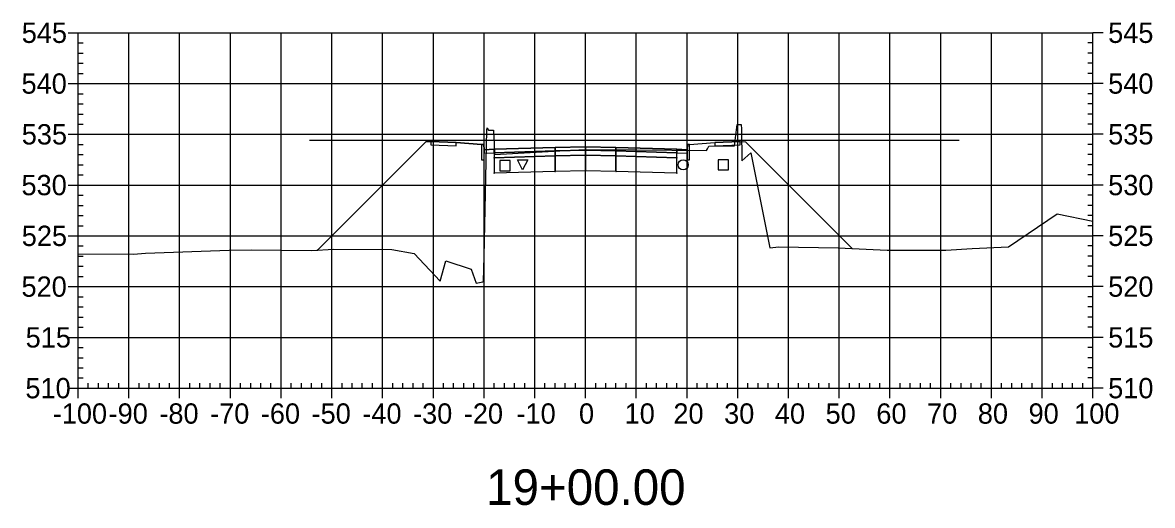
# Model space of a CAD drawing. Extents: x 704834 to 709892, y 372981 to 377533.
# Drawn here: x 707194 to 707416.6, y 376707.7 to 376802.8 of the extents above; entities that cross this region are included whole.
import ezdxf

# ---------------------------------------------------------------- set-up
doc = ezdxf.new("R2010")
doc.units = 0
for name, color, linetype in [('1', 7, 'Continuous'), ('10', 7, 'Continuous'), ('13', 7, 'Continuous'), ('14', 7, 'Continuous'), ('4', 7, 'Continuous'), ('57', 7, 'Continuous'), ('59', 7, 'Continuous'), ('Default_Xsect', 7, 'Continuous'), ('Existing', 7, 'Continuous')]:
    doc.layers.add(name, color=color, linetype=linetype)

msp = doc.modelspace()

# ---------------------------------------------------------------- linework, layer by layer
for points in [[(707273.41, 376779.35), (707252.08, 376758.01)], [(707274.41, 376779.39), (707273.41, 376779.35)], [(707284.41, 376778.79), (707279.41, 376779.19)], [(707325.41, 376778.79), (707330.41, 376779.19)], [(707335.41, 376779.39), (707336.41, 376779.35)], [(707336.41, 376779.35), (707357.46, 376758.3)]]:
    msp.add_lwpolyline(points)
for points in [[(707279.41, 376779.19), (707274.41, 376779.39), (707274.41, 376778.72), (707279.41, 376778.52)], [(707330.41, 376778.52), (707335.41, 376778.72), (707335.41, 376779.39), (707330.41, 376779.19)], [(707284.91, 376777.79), (707284.83, 376778.79), (707284.41, 376778.79), (707284.41, 376775.79), (707284.91, 376775.79)], [(707286.91, 376777.87), (707284.91, 376777.79), (707284.91, 376777.12), (707286.91, 376777.2)], [(707298.91, 376778.23), (707286.91, 376777.87), (707286.91, 376777.2), (707298.91, 376777.56)], [(707298.91, 376777.56), (707286.91, 376777.2), (707286.91, 376776.2), (707298.91, 376776.56)], [(707298.86, 376777.51), (707298.96, 376777.51), (707298.96, 376777.61), (707298.86, 376777.61)], [(707304.91, 376778.35), (707298.91, 376778.23), (707298.91, 376777.56), (707304.91, 376777.68)], [(707304.91, 376777.68), (707298.91, 376777.56), (707298.91, 376776.56), (707304.91, 376776.68)], [(707304.86, 376777.63), (707304.96, 376777.63), (707304.96, 376777.73), (707304.86, 376777.73)], [(707304.91, 376777.68), (707310.91, 376777.56), (707310.91, 376778.23), (707304.91, 376778.35)], [(707304.91, 376776.68), (707310.91, 376776.56), (707310.91, 376777.56), (707304.91, 376777.68)], [(707310.86, 376777.51), (707310.96, 376777.51), (707310.96, 376777.61), (707310.86, 376777.61)], [(707310.91, 376777.56), (707322.91, 376777.2), (707322.91, 376777.87), (707310.91, 376778.23)], [(707310.91, 376776.56), (707322.91, 376776.2), (707322.91, 376777.2), (707310.91, 376777.56)], [(707322.91, 376777.2), (707324.91, 376777.12), (707324.91, 376777.79), (707322.91, 376777.87)], [(707324.91, 376775.79), (707325.41, 376775.79), (707325.41, 376778.79), (707325, 376778.79), (707324.91, 376777.79)], [(707286.86, 376776.15), (707286.96, 376776.15), (707286.96, 376776.25), (707286.86, 376776.25)], [(707298.91, 376776.56), (707286.91, 376776.2), (707286.91, 376773.2), (707298.91, 376773.56)], [(707298.86, 376776.51), (707298.96, 376776.51), (707298.96, 376776.61), (707298.86, 376776.61)], [(707304.91, 376776.68), (707298.91, 376776.56), (707298.91, 376773.56), (707304.91, 376773.68)], [(707304.86, 376776.63), (707304.96, 376776.63), (707304.96, 376776.73), (707304.86, 376776.73)], [(707304.91, 376773.68), (707310.91, 376773.56), (707310.91, 376776.56), (707304.91, 376776.68)], [(707310.86, 376776.51), (707310.96, 376776.51), (707310.96, 376776.61), (707310.86, 376776.61)], [(707310.91, 376773.56), (707322.91, 376773.2), (707322.91, 376776.2), (707310.91, 376776.56)], [(707322.86, 376776.15), (707322.96, 376776.15), (707322.96, 376776.25), (707322.86, 376776.25)], [(707286.86, 376773.15), (707286.96, 376773.15), (707286.96, 376773.25), (707286.86, 376773.25)], [(707298.86, 376773.51), (707298.96, 376773.51), (707298.96, 376773.61), (707298.86, 376773.61)], [(707304.86, 376773.63), (707304.96, 376773.63), (707304.96, 376773.73), (707304.86, 376773.73)], [(707310.86, 376773.51), (707310.96, 376773.51), (707310.96, 376773.61), (707310.86, 376773.61)], [(707322.86, 376773.15), (707322.96, 376773.15), (707322.96, 376773.25), (707322.86, 376773.25)]]:
    msp.add_lwpolyline(points, close=True)
at = {"layer": '1'}
msp.add_lwpolyline([(707292.51, 376773.82), (707291.51, 376775.82), (707293.51, 376775.82)], close=True, dxfattribs=at)
at = {"layer": '10'}
msp.add_lwpolyline([(707288.03, 376773.65), (707290.03, 376773.65), (707290.03, 376775.65), (707288.03, 376775.65)], close=True, dxfattribs=at)
at = {"layer": '13'}
msp.add_circle((707324.14, 376774.82), 1, dxfattribs=at)
at = {"layer": '14'}
for points in [[(707286.91, 376777.87), (707286.91, 376777.92), (707286.91, 376777.87), (707286.86, 376777.87), (707286.91, 376777.87), (707286.91, 376777.82), (707286.91, 376777.87), (707286.96, 376777.87)], [(707304.91, 376778.35), (707304.91, 376778.4), (707304.91, 376778.35), (707304.86, 376778.35), (707304.91, 376778.35), (707304.91, 376778.3), (707304.91, 376778.35), (707304.96, 376778.35)], [(707322.91, 376777.87), (707322.91, 376777.92), (707322.91, 376777.87), (707322.86, 376777.87), (707322.91, 376777.87), (707322.91, 376777.82), (707322.91, 376777.87), (707322.96, 376777.87)], [(707252.08, 376758.01), (707252.08, 376758.06), (707252.08, 376758.01), (707252.03, 376758.01), (707252.08, 376758.01), (707252.08, 376757.96), (707252.08, 376758.01), (707252.13, 376758.01)], [(707357.46, 376758.3), (707357.46, 376758.35), (707357.46, 376758.3), (707357.41, 376758.3), (707357.46, 376758.3), (707357.46, 376758.25), (707357.46, 376758.3), (707357.51, 376758.3)]]:
    msp.add_lwpolyline(points, dxfattribs=at)
at = {"layer": '4'}
msp.add_lwpolyline([(707331.07, 376773.82), (707333.07, 376773.82), (707333.07, 376775.82), (707331.07, 376775.82)], close=True, dxfattribs=at)
at = {"layer": '57'}
for p, q in [((707202.91, 376800.82), (707204.91, 376800.82)), ((707204.91, 376800.82), (707404.91, 376800.82)), ((707204.91, 376730.82), (707204.91, 376800.82)), ((707204.91, 376730.82), (707204.91, 376800.82)), ((707214.91, 376730.82), (707214.91, 376800.82)), ((707224.91, 376730.82), (707224.91, 376800.82)), ((707234.91, 376730.82), (707234.91, 376800.82)), ((707244.91, 376730.82), (707244.91, 376800.82)), ((707254.91, 376730.82), (707254.91, 376800.82)), ((707264.91, 376730.82), (707264.91, 376800.82)), ((707274.91, 376730.82), (707274.91, 376800.82)), ((707284.91, 376730.82), (707284.91, 376800.82)), ((707294.91, 376730.82), (707294.91, 376800.82)), ((707304.91, 376730.82), (707304.91, 376800.82)), ((707314.91, 376730.82), (707314.91, 376800.82)), ((707324.91, 376730.82), (707324.91, 376800.82)), ((707334.91, 376730.82), (707334.91, 376800.82)), ((707344.91, 376730.82), (707344.91, 376800.82)), ((707354.91, 376730.82), (707354.91, 376800.82)), ((707364.91, 376730.82), (707364.91, 376800.82)), ((707374.91, 376730.82), (707374.91, 376800.82)), ((707384.91, 376730.82), (707384.91, 376800.82)), ((707394.91, 376730.82), (707394.91, 376800.82)), ((707404.91, 376730.82), (707404.91, 376800.82)), ((707404.91, 376730.82), (707404.91, 376800.82)), ((707406.91, 376800.82), (707404.91, 376800.82)), ((707204.91, 376798.82), (707205.91, 376798.82)), ((707404.91, 376798.82), (707403.91, 376798.82)), ((707204.91, 376796.82), (707205.91, 376796.82)), ((707204.91, 376794.82), (707205.91, 376794.82)), ((707404.91, 376796.82), (707403.91, 376796.82)), ((707404.91, 376794.82), (707403.91, 376794.82)), ((707204.91, 376792.82), (707205.91, 376792.82)), ((707404.91, 376792.82), (707403.91, 376792.82)), ((707202.91, 376790.82), (707204.91, 376790.82)), ((707204.91, 376790.82), (707404.91, 376790.82)), ((707406.91, 376790.82), (707404.91, 376790.82)), ((707204.91, 376788.82), (707205.91, 376788.82)), ((707404.91, 376788.82), (707403.91, 376788.82)), ((707204.91, 376786.82), (707205.91, 376786.82)), ((707404.91, 376786.82), (707403.91, 376786.82)), ((707204.91, 376784.82), (707205.91, 376784.82)), ((707404.91, 376784.82), (707403.91, 376784.82)), ((707204.91, 376782.82), (707205.91, 376782.82)), ((707404.91, 376782.82), (707403.91, 376782.82)), ((707202.91, 376780.82), (707204.91, 376780.82)), ((707204.91, 376780.82), (707404.91, 376780.82)), ((707406.91, 376780.82), (707404.91, 376780.82)), ((707204.91, 376778.82), (707205.91, 376778.82)), ((707404.91, 376778.82), (707403.91, 376778.82)), ((707204.91, 376776.82), (707205.91, 376776.82)), ((707204.91, 376774.82), (707205.91, 376774.82)), ((707404.91, 376776.82), (707403.91, 376776.82)), ((707404.91, 376774.82), (707403.91, 376774.82)), ((707204.91, 376772.82), (707205.91, 376772.82)), ((707404.91, 376772.82), (707403.91, 376772.82)), ((707202.91, 376770.82), (707204.91, 376770.82)), ((707204.91, 376770.82), (707404.91, 376770.82)), ((707406.91, 376770.82), (707404.91, 376770.82)), ((707204.91, 376768.82), (707205.91, 376768.82)), ((707404.91, 376768.82), (707403.91, 376768.82)), ((707204.91, 376766.82), (707205.91, 376766.82)), ((707404.91, 376766.82), (707403.91, 376766.82)), ((707204.91, 376764.82), (707205.91, 376764.82)), ((707404.91, 376764.82), (707403.91, 376764.82)), ((707204.91, 376762.82), (707205.91, 376762.82)), ((707404.91, 376762.82), (707403.91, 376762.82)), ((707202.91, 376760.82), (707204.91, 376760.82)), ((707204.91, 376760.82), (707404.91, 376760.82)), ((707406.91, 376760.82), (707404.91, 376760.82)), ((707204.91, 376758.82), (707205.91, 376758.82)), ((707404.91, 376758.82), (707403.91, 376758.82)), ((707204.91, 376756.82), (707205.91, 376756.82)), ((707204.91, 376754.82), (707205.91, 376754.82)), ((707404.91, 376756.82), (707403.91, 376756.82)), ((707404.91, 376754.82), (707403.91, 376754.82)), ((707204.91, 376752.82), (707205.91, 376752.82)), ((707404.91, 376752.82), (707403.91, 376752.82)), ((707202.91, 376750.82), (707204.91, 376750.82)), ((707204.91, 376750.82), (707404.91, 376750.82)), ((707406.91, 376750.82), (707404.91, 376750.82)), ((707204.91, 376748.82), (707205.91, 376748.82)), ((707404.91, 376748.82), (707403.91, 376748.82)), ((707204.91, 376746.82), (707205.91, 376746.82)), ((707404.91, 376746.82), (707403.91, 376746.82)), ((707204.91, 376744.82), (707205.91, 376744.82)), ((707404.91, 376744.82), (707403.91, 376744.82)), ((707204.91, 376742.82), (707205.91, 376742.82)), ((707404.91, 376742.82), (707403.91, 376742.82)), ((707202.91, 376740.82), (707204.91, 376740.82)), ((707204.91, 376740.82), (707404.91, 376740.82)), ((707406.91, 376740.82), (707404.91, 376740.82)), ((707204.91, 376738.82), (707205.91, 376738.82)), ((707204.91, 376736.82), (707205.91, 376736.82)), ((707404.91, 376738.82), (707403.91, 376738.82)), ((707404.91, 376736.82), (707403.91, 376736.82)), ((707204.91, 376734.82), (707205.91, 376734.82)), ((707404.91, 376734.82), (707403.91, 376734.82)), ((707204.91, 376732.82), (707205.91, 376732.82)), ((707404.91, 376732.82), (707403.91, 376732.82)), ((707202.91, 376730.82), (707204.91, 376730.82)), ((707204.91, 376730.82), (707404.91, 376730.82)), ((707204.91, 376730.82), (707404.91, 376730.82)), ((707204.91, 376728.82), (707204.91, 376730.82)), ((707206.91, 376730.82), (707206.91, 376731.82)), ((707208.91, 376730.82), (707208.91, 376731.82)), ((707210.91, 376730.82), (707210.91, 376731.82)), ((707212.91, 376730.82), (707212.91, 376731.82)), ((707214.91, 376728.82), (707214.91, 376730.82)), ((707216.91, 376730.82), (707216.91, 376731.82)), ((707218.91, 376730.82), (707218.91, 376731.82)), ((707220.91, 376730.82), (707220.91, 376731.82)), ((707222.91, 376730.82), (707222.91, 376731.82)), ((707224.91, 376728.82), (707224.91, 376730.82)), ((707226.91, 376730.82), (707226.91, 376731.82)), ((707228.91, 376730.82), (707228.91, 376731.82)), ((707230.91, 376730.82), (707230.91, 376731.82)), ((707232.91, 376730.82), (707232.91, 376731.82)), ((707234.91, 376728.82), (707234.91, 376730.82)), ((707236.91, 376730.82), (707236.91, 376731.82)), ((707238.91, 376730.82), (707238.91, 376731.82)), ((707240.91, 376730.82), (707240.91, 376731.82)), ((707242.91, 376730.82), (707242.91, 376731.82)), ((707244.91, 376728.82), (707244.91, 376730.82)), ((707246.91, 376730.82), (707246.91, 376731.82)), ((707248.91, 376730.82), (707248.91, 376731.82)), ((707250.91, 376730.82), (707250.91, 376731.82)), ((707252.91, 376730.82), (707252.91, 376731.82)), ((707254.91, 376728.82), (707254.91, 376730.82)), ((707256.91, 376730.82), (707256.91, 376731.82)), ((707258.91, 376730.82), (707258.91, 376731.82)), ((707260.91, 376730.82), (707260.91, 376731.82)), ((707262.91, 376730.82), (707262.91, 376731.82)), ((707264.91, 376728.82), (707264.91, 376730.82)), ((707266.91, 376730.82), (707266.91, 376731.82)), ((707268.91, 376730.82), (707268.91, 376731.82)), ((707270.91, 376730.82), (707270.91, 376731.82)), ((707272.91, 376730.82), (707272.91, 376731.82)), ((707274.91, 376728.82), (707274.91, 376730.82)), ((707276.91, 376730.82), (707276.91, 376731.82)), ((707278.91, 376730.82), (707278.91, 376731.82)), ((707280.91, 376730.82), (707280.91, 376731.82)), ((707282.91, 376730.82), (707282.91, 376731.82)), ((707284.91, 376728.82), (707284.91, 376730.82)), ((707286.91, 376730.82), (707286.91, 376731.82)), ((707288.91, 376730.82), (707288.91, 376731.82)), ((707290.91, 376730.82), (707290.91, 376731.82)), ((707292.91, 376730.82), (707292.91, 376731.82)), ((707294.91, 376728.82), (707294.91, 376730.82)), ((707296.91, 376730.82), (707296.91, 376731.82)), ((707298.91, 376730.82), (707298.91, 376731.82)), ((707300.91, 376730.82), (707300.91, 376731.82)), ((707302.91, 376730.82), (707302.91, 376731.82)), ((707304.91, 376728.82), (707304.91, 376730.82)), ((707306.91, 376730.82), (707306.91, 376731.82)), ((707308.91, 376730.82), (707308.91, 376731.82)), ((707310.91, 376730.82), (707310.91, 376731.82)), ((707312.91, 376730.82), (707312.91, 376731.82)), ((707314.91, 376728.82), (707314.91, 376730.82)), ((707316.91, 376730.82), (707316.91, 376731.82)), ((707318.91, 376730.82), (707318.91, 376731.82)), ((707320.91, 376730.82), (707320.91, 376731.82)), ((707322.91, 376730.82), (707322.91, 376731.82)), ((707324.91, 376728.82), (707324.91, 376730.82)), ((707326.91, 376730.82), (707326.91, 376731.82)), ((707328.91, 376730.82), (707328.91, 376731.82)), ((707330.91, 376730.82), (707330.91, 376731.82)), ((707332.91, 376730.82), (707332.91, 376731.82)), ((707334.91, 376728.82), (707334.91, 376730.82)), ((707336.91, 376730.82), (707336.91, 376731.82)), ((707338.91, 376730.82), (707338.91, 376731.82)), ((707340.91, 376730.82), (707340.91, 376731.82)), ((707342.91, 376730.82), (707342.91, 376731.82)), ((707344.91, 376728.82), (707344.91, 376730.82)), ((707346.91, 376730.82), (707346.91, 376731.82)), ((707348.91, 376730.82), (707348.91, 376731.82)), ((707350.91, 376730.82), (707350.91, 376731.82)), ((707352.91, 376730.82), (707352.91, 376731.82)), ((707354.91, 376728.82), (707354.91, 376730.82)), ((707356.91, 376730.82), (707356.91, 376731.82)), ((707358.91, 376730.82), (707358.91, 376731.82)), ((707360.91, 376730.82), (707360.91, 376731.82)), ((707362.91, 376730.82), (707362.91, 376731.82)), ((707364.91, 376728.82), (707364.91, 376730.82)), ((707366.91, 376730.82), (707366.91, 376731.82)), ((707368.91, 376730.82), (707368.91, 376731.82)), ((707370.91, 376730.82), (707370.91, 376731.82)), ((707372.91, 376730.82), (707372.91, 376731.82)), ((707374.91, 376728.82), (707374.91, 376730.82)), ((707376.91, 376730.82), (707376.91, 376731.82)), ((707378.91, 376730.82), (707378.91, 376731.82)), ((707380.91, 376730.82), (707380.91, 376731.82)), ((707382.91, 376730.82), (707382.91, 376731.82)), ((707384.91, 376728.82), (707384.91, 376730.82)), ((707386.91, 376730.82), (707386.91, 376731.82)), ((707388.91, 376730.82), (707388.91, 376731.82)), ((707390.91, 376730.82), (707390.91, 376731.82)), ((707392.91, 376730.82), (707392.91, 376731.82)), ((707394.91, 376728.82), (707394.91, 376730.82)), ((707396.91, 376730.82), (707396.91, 376731.82)), ((707398.91, 376730.82), (707398.91, 376731.82)), ((707400.91, 376730.82), (707400.91, 376731.82)), ((707402.91, 376730.82), (707402.91, 376731.82)), ((707404.91, 376728.82), (707404.91, 376730.82)), ((707406.91, 376730.82), (707404.91, 376730.82))]:
    msp.add_line(p, q, dxfattribs=at)
at = {"layer": '59'}
msp.add_lwpolyline([(707250.5, 376779.67), (707250.51, 376779.67), (707250.52, 376779.67), (707251.57, 376779.67), (707252.52, 376779.67), (707253.56, 376779.67), (707254.52, 376779.67), (707255.55, 376779.67), (707256.52, 376779.67), (707257.49, 376779.67), (707258.52, 376779.67), (707259.53, 376779.67), (707260.52, 376779.67), (707261.53, 376779.67), (707262.52, 376779.67), (707263.52, 376779.67), (707264.52, 376779.67), (707265.51, 376779.67), (707266.52, 376779.67), (707267.5, 376779.67), (707268.52, 376779.67), (707269.49, 376779.67), (707270.52, 376779.67), (707271.48, 376779.67), (707272.52, 376779.67), (707273.57, 376779.67), (707274.52, 376779.67), (707275.47, 376779.67), (707276.52, 376779.67), (707277.46, 376779.67), (707278.52, 376779.67), (707279.6, 376779.67), (707280.52, 376779.68), (707281.44, 376779.68), (707282.53, 376779.68), (707283.43, 376779.68), (707284.53, 376779.68), (707285.42, 376779.68), (707286.53, 376779.68), (707287.41, 376779.68), (707288.53, 376779.68), (707289.65, 376779.68), (707290.53, 376779.68), (707291.4, 376779.68), (707292.53, 376779.68), (707293.67, 376779.68), (707294.53, 376779.68), (707295.38, 376779.68), (707296.53, 376779.68), (707297.37, 376779.68), (707298.53, 376779.68), (707299.7, 376779.68), (707300.53, 376779.68), (707301.35, 376779.68), (707302.53, 376779.68), (707303.72, 376779.68), (707304.53, 376779.68), (707305.34, 376779.68), (707306.53, 376779.68), (707307.33, 376779.68), (707308.53, 376779.68), (707309.75, 376779.68), (707310.53, 376779.68), (707311.31, 376779.68), (707312.54, 376779.68), (707313.3, 376779.68), (707314.54, 376779.68), (707315.78, 376779.68), (707316.54, 376779.68), (707317.29, 376779.68), (707318.54, 376779.68), (707319.8, 376779.68), (707320.54, 376779.68), (707321.27, 376779.68), (707322.54, 376779.68), (707323.26, 376779.68), (707324.54, 376779.68), (707325.83, 376779.68), (707326.54, 376779.68), (707327.24, 376779.68), (707328.54, 376779.68), (707329.85, 376779.68), (707330.54, 376779.68), (707331.23, 376779.68), (707332.54, 376779.68), (707333.22, 376779.68), (707334.54, 376779.68), (707335.88, 376779.68), (707336.54, 376779.68), (707337.2, 376779.68), (707338.54, 376779.68), (707339.9, 376779.68), (707340.54, 376779.68), (707341.18, 376779.68), (707342.54, 376779.68), (707343.18, 376779.68), (707344.55, 376779.68), (707345.93, 376779.68), (707346.55, 376779.68), (707347.16, 376779.68), (707348.55, 376779.68), (707349.95, 376779.68), (707350.55, 376779.68), (707351.14, 376779.68), (707352.55, 376779.68), (707353.13, 376779.68), (707354.55, 376779.68), (707355.12, 376779.68), (707356.55, 376779.68), (707357.12, 376779.68), (707358.55, 376779.68), (707359.11, 376779.68), (707360.55, 376779.68), (707362.01, 376779.68), (707362.55, 376779.68), (707363.09, 376779.68), (707364.55, 376779.68), (707366.03, 376779.68), (707366.55, 376779.68), (707367.07, 376779.68), (707368.55, 376779.68), (707369.06, 376779.68), (707370.55, 376779.68), (707371.06, 376779.68), (707372.55, 376779.68), (707373.05, 376779.68), (707374.56, 376779.68), (707376.08, 376779.68), (707376.56, 376779.68), (707377.03, 376779.68), (707378.56, 376779.68)], dxfattribs=at)
at = {"layer": 'Default_Xsect'}
msp.add_lwpolyline([(707252.08, 376758.01), (707273.41, 376779.35), (707274.41, 376779.39), (707279.41, 376779.19), (707284.41, 376778.79), (707284.83, 376778.79), (707284.91, 376777.79), (707286.91, 376777.87), (707298.91, 376778.23), (707304.91, 376778.35), (707310.91, 376778.23), (707322.91, 376777.87), (707324.91, 376777.79), (707325, 376778.79), (707325.41, 376778.79), (707330.41, 376779.19), (707335.41, 376779.39), (707336.41, 376779.35), (707357.46, 376758.3)], dxfattribs=at)
at = {"layer": 'Existing'}
msp.add_lwpolyline([(707204.91, 376757.3), (707215.8, 376757.24), (707218.16, 376757.43), (707234.66, 376757.97), (707239.07, 376758.08), (707250.95, 376757.94), (707255.22, 376758.2), (707266.71, 376758.16), (707271.1, 376757.37), (707276.25, 376751.88), (707277.36, 376755.92), (707282.38, 376754.24), (707283.34, 376751.5), (707284.64, 376751.78), (707284.79, 376751.8), (707284.95, 376756.77), (707285.45, 376781.66), (707285.52, 376782.1), (707285.78, 376781.66), (707285.98, 376781.66), (707286.75, 376781.65), (707286.87, 376778.95), (707286.95, 376776.83), (707302.18, 376777.69), (707302.26, 376777.69), (707304.88, 376777.84), (707315.01, 376777.74), (707328.77, 376777.66), (707328.92, 376777.96), (707329.21, 376778.5), (707330.8, 376778.55), (707334.28, 376778.52), (707334.64, 376781.72), (707334.64, 376781.72), (707334.79, 376782.78), (707335.45, 376782.78), (707335.6, 376782.78), (707335.63, 376781.82), (707335.72, 376775.6), (707337.51, 376777.15), (707341.25, 376758.44), (707342.98, 376758.64), (707354.67, 376758.43), (707364.36, 376757.99), (707375.95, 376758.03), (707381.14, 376758.32), (707388.24, 376758.64), (707397.83, 376765.13), (707404.91, 376763.68)], dxfattribs=at)

# ---------------------------------------------------------------- texts
at = {"layer": '1'}
msp.add_text('19+00.00', height=7, dxfattribs=at).set_placement((707285.32, 376707.82))
at = {"layer": '14'}
for p in [(707274.38, 376779.34), (707335.38, 376779.34), (707274.38, 376778.67), (707279.38, 376778.47), (707330.38, 376778.47), (707335.38, 376778.67)]:
    msp.add_text('+', height=0.1, dxfattribs=at).set_placement(p)
at = {"layer": '57'}
for s, p in [('545', (707193.79, 376798.82)), ('545', (707407.91, 376798.82)), ('540', (707193.74, 376788.82)), ('540', (707407.91, 376788.82)), ('535', (707193.79, 376778.82)), ('535', (707407.91, 376778.82)), ('530', (707193.74, 376768.82)), ('530', (707407.91, 376768.82)), ('525', (707193.79, 376758.82)), ('525', (707407.91, 376758.82)), ('520', (707193.74, 376748.82)), ('520', (707407.91, 376748.82)), ('515', (707194.56, 376738.82)), ('515', (707407.91, 376738.82)), ('510', (707194.51, 376728.82)), ('510', (707407.91, 376728.82)), ('-100', (707199.9, 376723.82)), ('-90', (707210.91, 376723.82)), ('-80', (707220.91, 376723.82)), ('-70', (707230.91, 376723.82)), ('-60', (707240.91, 376723.82)), ('-50', (707250.91, 376723.82)), ('-40', (707260.91, 376723.82)), ('-30', (707270.91, 376723.82)), ('-20', (707280.91, 376723.82)), ('-10', (707291.3, 376723.82)), ('0', (707303.62, 376723.82)), ('10', (707312.61, 376723.82)), ('20', (707322.22, 376723.82)), ('30', (707332.22, 376723.82)), ('40', (707342.22, 376723.82)), ('50', (707352.22, 376723.82)), ('60', (707362.22, 376723.82)), ('70', (707372.22, 376723.82)), ('80', (707382.22, 376723.82)), ('90', (707392.22, 376723.82)), ('100', (707401.21, 376723.82))]:
    msp.add_text(s, height=4, dxfattribs=at).set_placement(p)

doc.saveas('drawing.dxf')
